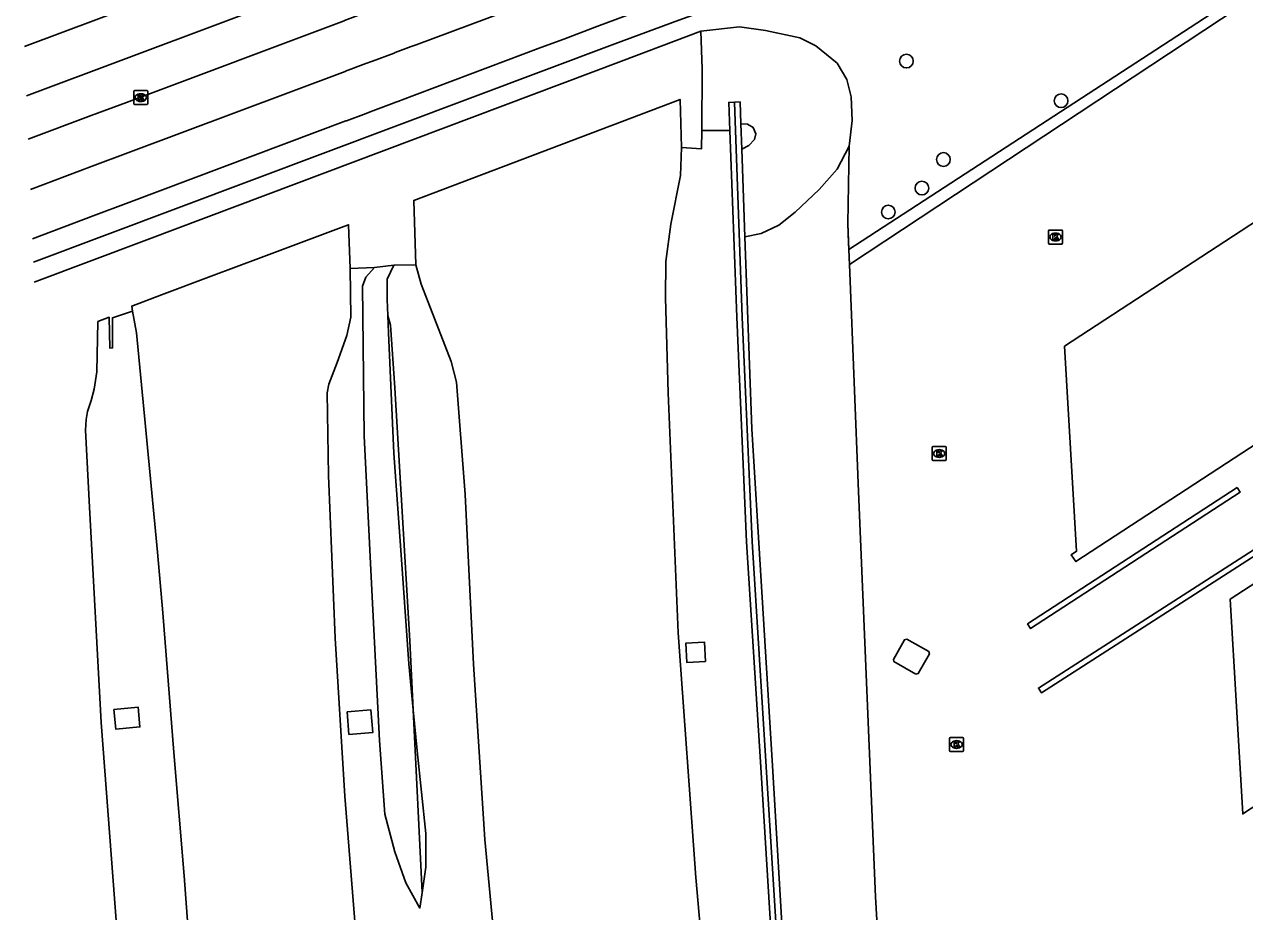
# Model space of a CAD drawing. Extents: x 157692 to 159670, y 381454 to 383289.
# Drawn here: x 157692.5 to 157779.6, y 382994.7 to 383058 of the extents above; entities that cross this region are included whole.
import ezdxf

# ---------------------------------------------------------------- set-up
doc = ezdxf.new("R2010")
doc.units = 0
for name, color, linetype in [('IMGEO_Berm_groen', 7, 'Continuous'), ('IMGEO_Boom', 7, 'Continuous'), ('IMGEO_Fietspad_gesloten', 7, 'Continuous'), ('IMGEO_Geluidsscherm', 7, 'Continuous'), ('IMGEO_Grasland_overig', 7, 'Continuous'), ('IMGEO_Haag', 7, 'Continuous'), ('IMGEO_Hek', 7, 'Continuous'), ('IMGEO_Kolk', 7, 'Continuous'), ('IMGEO_Lage_trafo', 7, 'Continuous'), ('IMGEO_Muur', 7, 'Continuous'), ('IMGEO_Pand', 7, 'Continuous'), ('IMGEO_Rijbaan_autosnelweg', 7, 'Continuous'), ('IMGEO_Rijbaan_autoweg', 7, 'Continuous'), ('IMGEO_Rijbaan_regionaal_gesloten', 7, 'Continuous'), ('IMGEO_Voetpad_open', 7, 'Continuous')]:
    doc.layers.add(name, color=color, linetype=linetype)

msp = doc.modelspace()

# ---------------------------------------------------------------- linework, layer by layer
at = {"layer": 'IMGEO_Berm_groen'}
for points in [[(157740.875, 383050.439), (157740.845, 383049.122), (157739.417, 383049.225)], [(157740.875, 383050.439), (157742.872, 383050.436)], [(157718.453, 383037.23), (157718.401, 383038.364), (157718.419, 383039.814), (157718.875, 383040.81)], [(157720.463, 383040.855), (157718.875, 383040.81)], [(157717.506, 383040.644), (157715.765, 383040.593)], [(157717.506, 383040.644), (157716.879, 383039.967), (157716.658, 383039.316), (157716.755, 383028.647), (157717.335, 383017.137), (157717.859, 383006.879), (157718.238, 383001.629), (157718.946, 382998.931), (157719.744, 382996.71), (157720.745, 382994.917), (157720.902, 382995.998)], [(157700.237, 383037.541), (157698.794, 383037.07), (157698.809, 383034.909), (157698.6, 383034.899), (157698.569, 383037.102), (157697.746, 383036.799)], [(157718.453, 383037.23), (157718.652, 383036.535), (157718.961, 383032.059), (157720.02, 383013.991), (157720.261, 383009.076)], [(157741.128, 383012.516), (157741.052, 383013.908), (157739.731, 383013.836), (157739.806, 383012.445), (157741.128, 383012.516)], [(157698.903, 383009.1), (157699.026, 383007.697), (157700.757, 383007.847), (157700.634, 383009.25), (157698.903, 383009.1)], [(157715.553, 383008.927), (157717.247, 383009.063), (157717.376, 383007.45), (157715.683, 383007.314), (157715.553, 383008.927)], [(157720.902, 382995.998), (157721.17, 382997.834), (157721.172, 383000.231), (157720.54, 383006.137), (157720.261, 383009.076)]]:
    msp.add_lwpolyline(points, dxfattribs=at)
at = {"layer": 'IMGEO_Boom'}
for centre in [(157755.477, 383055.396), (157766.517, 383052.56), (157758.117, 383048.366), (157756.585, 383046.325), (157754.185, 383044.617)]:
    msp.add_circle(centre, 0.489, dxfattribs=at)
at = {"layer": 'IMGEO_Fietspad_gesloten'}
for points in [[(157692.935, 383046.221), (157697.35, 383047.879), (157699.894, 383048.834), (157715.398, 383054.654), (157715.438, 383054.669), (157716.896, 383055.216), (157717.286, 383055.362), (157717.363, 383055.391), (157718.9, 383055.968), (157718.975, 383055.996), (157719.164, 383056.067), (157720.126, 383056.428), (157720.474, 383056.559), (157729.356, 383059.893), (157730.994, 383060.508), (157731.579, 383060.728), (157739.27, 383063.596), (157739.31, 383063.611), (157741.137, 383064.292), (157741.294, 383064.351), (157741.431, 383064.402), (157741.791, 383064.536)], [(157743.809, 383061.705), (157741.287, 383060.784), (157741.145, 383060.732), (157740.981, 383060.673), (157739.205, 383060.024), (157737.152, 383059.275), (157733.373, 383057.86), (157731.012, 383056.963), (157729.389, 383056.353), (157720.538, 383053.025), (157720.17, 383052.886), (157719.17, 383052.51), (157718.954, 383052.429), (157718.906, 383052.411), (157717.386, 383051.841), (157717.302, 383051.809), (157716.909, 383051.661), (157715.505, 383051.134), (157715.469, 383051.12), (157699.976, 383045.297), (157697.419, 383044.336), (157693.081, 383042.706)]]:
    msp.add_lwpolyline(points, dxfattribs=at)
at = {"layer": 'IMGEO_Geluidsscherm'}
msp.add_lwpolyline([(157743.198, 383052.46), (157743.758, 383037.119), (157744.462, 383021.091), (157745.474, 383005.007), (157747.454, 382972.899), (157748.493, 382956.827), (157749.056, 382948.747), (157749.669, 382940.808), (157750.234, 382934.32)], dxfattribs=at)
at = {"layer": 'IMGEO_Grasland_overig'}
for points in [[(157693.21, 383039.616), (157701.247, 383042.632), (157735.134, 383055.393), (157740.79, 383057.529)], [(157740.79, 383057.529), (157743.573, 383057.832), (157745.408, 383057.587), (157747.857, 383057.059), (157749.003, 383056.472), (157750.542, 383055.236), (157751.217, 383054.069), (157751.54, 383052.831), (157751.616, 383051.156), (157751.381, 383049.307)], [(157740.888, 383054.82), (157740.79, 383057.529)], [(157740.888, 383054.82), (157740.875, 383050.439)], [(157743.66, 383050.925), (157744.13, 383050.888), (157744.54, 383050.64), (157744.721, 383050.196), (157744.632, 383049.792), (157744.225, 383049.374), (157743.724, 383049.104)], [(157751.381, 383049.307), (157750.523, 383047.67), (157749.257, 383046.227), (157747.546, 383044.603), (157746.363, 383043.67), (157745.099, 383043.092), (157743.946, 383042.851)], [(157751.381, 383049.307), (157751.289, 383043.794), (157751.345, 383042.416), (157751.365, 383041.929)], [(157717.506, 383040.644), (157718.875, 383040.81)], [(157757.504, 382934.689), (157756.253, 382947.839), (157755.48, 382957.316), (157754.632, 382972.276), (157753.27, 382995.713), (157752.056, 383024.671), (157751.431, 383040.28), (157751.407, 383040.868)], [(157720.261, 383009.076), (157719.95, 383012.352), (157719.458, 383019.464), (157718.873, 383027.406), (157718.509, 383036), (157718.453, 383037.23)], [(157720.902, 382995.998), (157720.9, 382996.021), (157720.261, 383009.076)]]:
    msp.add_lwpolyline(points, dxfattribs=at)
at = {"layer": 'IMGEO_Haag'}
for points in [[(157751.365, 383041.929), (157786.968, 383065.113), (157799.019, 383058.946), (157803.976, 383056.646), (157804.801, 383056.371), (157805.176, 383056.412)], [(157751.407, 383040.868), (157786.794, 383064.275), (157798.533, 383058.35), (157805.956, 383054.845), (157811.895, 383047.989), (157812.241, 383048.23)], [(157751.365, 383041.929), (157751.387, 383041.372), (157751.407, 383040.868)], [(157779.083, 383024.945), (157764.128, 383015.204), (157764.346, 383014.868), (157779.301, 383024.609), (157779.083, 383024.945)], [(157781.783, 383020.992), (157781.567, 383021.328), (157764.897, 383010.63), (157765.113, 383010.294), (157781.783, 383020.992)]]:
    msp.add_lwpolyline(points, dxfattribs=at)
at = {"layer": 'IMGEO_Hek'}
for points in [[(157751.365, 383041.929), (157751.289, 383043.794), (157751.381, 383049.307)], [(157751.431, 383040.28), (157751.407, 383040.868), (157751.365, 383041.929)], [(157753.27, 382995.713), (157752.056, 383024.671), (157751.431, 383040.28)]]:
    msp.add_lwpolyline(points, dxfattribs=at)
at = {"layer": 'IMGEO_Kolk'}
for p, q in [((157700.316, 383052.359), (157700.316, 383053.211)), ((157700.391, 383053.285), (157701.243, 383053.285)), ((157700.804, 383053.065), (157700.829, 383053.065)), ((157701.317, 383053.211), (157701.317, 383052.359)), ((157701.243, 383052.285), (157700.391, 383052.285)), ((157700.827, 383052.505), (157700.802, 383052.505)), ((157765.693, 383043.332), (157766.545, 383043.332)), ((157765.618, 383042.406), (157765.618, 383043.258)), ((157766.129, 383042.552), (157766.104, 383042.552)), ((157766.106, 383043.112), (157766.131, 383043.112)), ((157766.619, 383043.258), (157766.619, 383042.406)), ((157766.545, 383042.332), (157765.693, 383042.332)), ((157757.318, 383026.948), (157757.318, 383027.8)), ((157757.393, 383027.874), (157758.245, 383027.874)), ((157757.806, 383027.654), (157757.831, 383027.654)), ((157758.319, 383027.8), (157758.319, 383026.948)), ((157758.245, 383026.874), (157757.393, 383026.874)), ((157757.829, 383027.094), (157757.804, 383027.094)), ((157758.559, 383006.17), (157758.559, 383007.022)), ((157758.634, 383007.096), (157759.486, 383007.096)), ((157759.047, 383006.876), (157759.072, 383006.876)), ((157759.56, 383007.022), (157759.56, 383006.17)), ((157759.486, 383006.096), (157758.634, 383006.096)), ((157759.07, 383006.316), (157759.045, 383006.316))]:
    msp.add_line(p, q, dxfattribs=at)
for points in [[(157700.316, 383052.359), (157700.316, 383053.211)], [(157700.391, 383053.285), (157701.243, 383053.285)], [(157700.637, 383052.985), (157700.76, 383052.985), (157700.76, 383052.834), (157700.89, 383052.985), (157701.054, 383052.985), (157700.908, 383052.834), (157701.061, 383052.585), (157700.909, 383052.585), (157700.824, 383052.749), (157700.76, 383052.682), (157700.76, 383052.585), (157700.637, 383052.585), (157700.637, 383052.985)], [(157701.317, 383053.211), (157701.317, 383052.359)], [(157701.243, 383052.285), (157700.391, 383052.285)], [(157765.693, 383043.332), (157766.545, 383043.332)], [(157765.618, 383042.406), (157765.618, 383043.258)], [(157765.939, 383043.032), (157766.062, 383043.032), (157766.062, 383042.881), (157766.192, 383043.032), (157766.356, 383043.032), (157766.21, 383042.881), (157766.363, 383042.632), (157766.211, 383042.632), (157766.126, 383042.796), (157766.062, 383042.729), (157766.062, 383042.632), (157765.939, 383042.632), (157765.939, 383043.032)], [(157766.619, 383043.258), (157766.619, 383042.406)], [(157766.545, 383042.332), (157765.693, 383042.332)], [(157757.318, 383026.948), (157757.318, 383027.8)], [(157757.393, 383027.874), (157758.245, 383027.874)], [(157758.319, 383027.8), (157758.319, 383026.948)], [(157758.245, 383026.874), (157757.393, 383026.874)], [(157757.639, 383027.574), (157757.762, 383027.574), (157757.762, 383027.423), (157757.892, 383027.574), (157758.056, 383027.574), (157757.91, 383027.423), (157758.063, 383027.174), (157757.911, 383027.174), (157757.826, 383027.338), (157757.762, 383027.271), (157757.762, 383027.174), (157757.639, 383027.174), (157757.639, 383027.574)], [(157758.559, 383006.17), (157758.559, 383007.022)], [(157758.634, 383007.096), (157759.486, 383007.096)], [(157758.88, 383006.796), (157759.003, 383006.796), (157759.003, 383006.645), (157759.133, 383006.796), (157759.297, 383006.796), (157759.151, 383006.645), (157759.304, 383006.396), (157759.152, 383006.396), (157759.067, 383006.56), (157759.003, 383006.493), (157759.003, 383006.396), (157758.88, 383006.396), (157758.88, 383006.796)], [(157759.56, 383007.022), (157759.56, 383006.17)], [(157759.486, 383006.096), (157758.634, 383006.096)]]:
    msp.add_lwpolyline(points, dxfattribs=at)
for centre, start, end in [((157700.393, 383053.209), 91.55205, 178.44795), ((157700.393, 383053.209), 91.55205, 178.44795), ((157701.241, 383053.209), 1.55205, 88.44795), ((157701.241, 383053.209), 1.55205, 88.44795), ((157700.393, 383052.361), 181.55205, 268.44795), ((157700.393, 383052.361), 181.55205, 268.44795), ((157701.241, 383052.361), 271.55205, 358.44795), ((157701.241, 383052.361), 271.55205, 358.44795), ((157765.695, 383043.256), 91.55205, 178.44795), ((157765.695, 383043.256), 91.55205, 178.44795), ((157766.543, 383043.256), 1.55205, 88.44795), ((157766.543, 383043.256), 1.55205, 88.44795), ((157765.695, 383042.408), 181.55205, 268.44795), ((157765.695, 383042.408), 181.55205, 268.44795), ((157766.543, 383042.408), 271.55205, 358.44795), ((157766.543, 383042.408), 271.55205, 358.44795), ((157757.395, 383027.798), 91.55205, 178.44795), ((157757.395, 383027.798), 91.55205, 178.44795), ((157758.243, 383027.798), 1.55205, 88.44795), ((157758.243, 383027.798), 1.55205, 88.44795), ((157757.395, 383026.95), 181.55205, 268.44795), ((157757.395, 383026.95), 181.55205, 268.44795), ((157758.243, 383026.95), 271.55205, 358.44795), ((157758.243, 383026.95), 271.55205, 358.44795), ((157758.636, 383007.02), 91.55205, 178.44795), ((157758.636, 383007.02), 91.55205, 178.44795), ((157759.484, 383007.02), 1.55205, 88.44795), ((157759.484, 383007.02), 1.55205, 88.44795), ((157758.636, 383006.172), 181.55205, 268.44795), ((157758.636, 383006.172), 181.55205, 268.44795), ((157759.484, 383006.172), 271.55205, 358.44795), ((157759.484, 383006.172), 271.55205, 358.44795)]:
    msp.add_arc(centre, 0.0765, start, end, dxfattribs=at)
for centre, major_axis, ratio, start_param, end_param in [((157700.803, 383052.785), (-0.387, 0.002), 0.722429, 4.712389, 7.853982), ((157700.828, 383052.785), (-0.39, 0.002), 0.717154, 1.570796, 4.712389), ((157766.105, 383042.832), (-0.387, 0.002), 0.722429, 4.712389, 7.853982), ((157766.13, 383042.832), (-0.39, 0.002), 0.717154, 1.570796, 4.712389), ((157757.805, 383027.374), (-0.387, 0.002), 0.722429, 4.712389, 7.853982), ((157757.83, 383027.374), (-0.39, 0.002), 0.717154, 1.570796, 4.712389), ((157759.046, 383006.596), (-0.387, 0.002), 0.722429, 4.712389, 7.853982), ((157759.071, 383006.596), (-0.39, 0.002), 0.717154, 1.570796, 4.712389)]:
    msp.add_ellipse(centre, major_axis=major_axis, ratio=ratio, start_param=start_param, end_param=end_param, dxfattribs=at)
at = {"layer": 'IMGEO_Lage_trafo'}
msp.add_lwpolyline([(157756.158, 383011.62), (157754.587, 383012.517), (157754.552, 383012.674), (157755.342, 383014.072), (157755.503, 383014.117), (157757.072, 383013.226), (157757.121, 383013.07), (157756.319, 383011.661), (157756.158, 383011.62)], dxfattribs=at)
at = {"layer": 'IMGEO_Muur'}
for points in [[(157743.66, 383050.925), (157743.605, 383052.482), (157742.798, 383052.445), (157742.872, 383050.436)], [(157742.872, 383050.436), (157743.359, 383037.103), (157744.063, 383021.056), (157745.075, 383004.982), (157747.055, 382972.874), (157748.094, 382956.801), (157748.643, 382948.731), (157749.256, 382940.789), (157749.79, 382934.298)], [(157743.724, 383049.104), (157743.66, 383050.925)], [(157743.946, 383042.851), (157743.724, 383049.104)], [(157743.946, 383042.851), (157744.433, 383029.126), (157745.906, 383005.076), (157747.818, 382972.936), (157750.034, 382940.838), (157750.592, 382934.338)]]:
    msp.add_lwpolyline(points, dxfattribs=at)
at = {"layer": 'IMGEO_Pand'}
for points in [[(157781.682, 383028.864), (157767.574, 383019.654), (157767.25, 383020.146), (157767.63, 383020.398), (157766.768, 383035.035), (157786.841, 383048.143)], [(157798.211, 383013.872), (157779.491, 383001.645), (157778.59, 383016.976), (157786.202, 383021.934)]]:
    msp.add_lwpolyline(points, dxfattribs=at)
at = {"layer": 'IMGEO_Rijbaan_autosnelweg'}
for points in [[(157715.765, 383040.593), (157715.65, 383043.712), (157715.32, 383043.588), (157709.423, 383041.373), (157705.839, 383040.027), (157702.302, 383038.698), (157700.179, 383037.901), (157700.237, 383037.541)], [(157727.114, 382952.019), (157724.456, 382951.549), (157722.754, 382964.336), (157718.926, 382963.939), (157717.746, 382974.967), (157716.574, 382988.019), (157715.394, 383002.901), (157714.684, 383014.182), (157714.21, 383025.809), (157714.135, 383031.713), (157714.247, 383032.331), (157714.845, 383033.863), (157715.538, 383035.789), (157715.812, 383037.112), (157715.765, 383040.593)], [(157700.237, 383037.541), (157700.524, 383035.984), (157701.163, 383029.311), (157702.018, 383020.336), (157702.383, 383016.005), (157703.186, 383006.024), (157703.909, 382997.21), (157704.571, 382988.183), (157705.368, 382979.568), (157706.265, 382970.594), (157706.95, 382963.826), (157707.995, 382954.65), (157708.942, 382946.431), (157710.064, 382937.398), (157710.734, 382932.315)], [(157705.872, 382932.068), (157703.949, 382946.017), (157702.369, 382960.491), (157700.549, 382977.183), (157699.197, 382992.141), (157697.993, 383008.165), (157697.152, 383023.536), (157696.873, 383029.041), (157696.923, 383029.795), (157697.007, 383030.384), (157697.279, 383031.149), (157697.492, 383031.967), (157697.687, 383033.202), (157697.746, 383036.799)]]:
    msp.add_lwpolyline(points, dxfattribs=at)
at = {"layer": 'IMGEO_Rijbaan_autoweg'}
for points in [[(157739.417, 383049.225), (157739.317, 383052.652), (157720.309, 383045.451), (157720.463, 383040.855)], [(157747.297, 382934.171), (157745.946, 382944.58), (157744.413, 382956.985), (157743.185, 382968.446), (157741.785, 382982.037), (157740.441, 382997.088), (157739.186, 383014.577), (157738.461, 383031.709), (157738.29, 383038.501), (157738.311, 383041.093), (157738.655, 383043.755), (157739.342, 383047.215), (157739.417, 383049.225)], [(157727.114, 382952.019), (157725.578, 382964.895), (157728.834, 382965.315), (157728.702, 382966.502), (157726.816, 382984.641), (157725.371, 382999.817), (157724.578, 383012.321), (157723.969, 383024.442), (157723.352, 383032.468), (157722.978, 383033.955), (157721.337, 383038.172), (157720.832, 383039.458), (157720.463, 383040.855)]]:
    msp.add_lwpolyline(points, dxfattribs=at)
at = {"layer": 'IMGEO_Rijbaan_regionaal_gesloten'}
for points in [[(157774.54, 383087.161), (157741.85, 383074.896), (157692.51, 383056.437)], [(157775.891, 383084.151), (157741.706, 383071.299), (157692.657, 383052.911)], [(157692.786, 383049.809), (157697.284, 383051.497), (157699.811, 383052.446), (157715.331, 383058.271), (157715.37, 383058.286), (157716.884, 383058.854), (157717.269, 383058.999), (157717.34, 383059.026), (157718.895, 383059.609), (157718.997, 383059.647), (157719.157, 383059.707), (157720.109, 383060.065), (157720.416, 383060.18), (157729.345, 383063.532), (157730.974, 383064.143), (157739.338, 383067.283), (157741.296, 383068.018), (157741.58, 383068.124), (157753.883, 383072.743), (157753.987, 383072.782)]]:
    msp.add_lwpolyline(points, dxfattribs=at)
at = {"layer": 'IMGEO_Voetpad_open'}
msp.add_lwpolyline([(157743.832, 383059.987), (157741.217, 383059.032), (157741.073, 383058.979), (157740.906, 383058.918), (157739.239, 383058.309), (157734.655, 383056.634), (157693.15, 383041.041)], dxfattribs=at)

doc.saveas('drawing.dxf')
